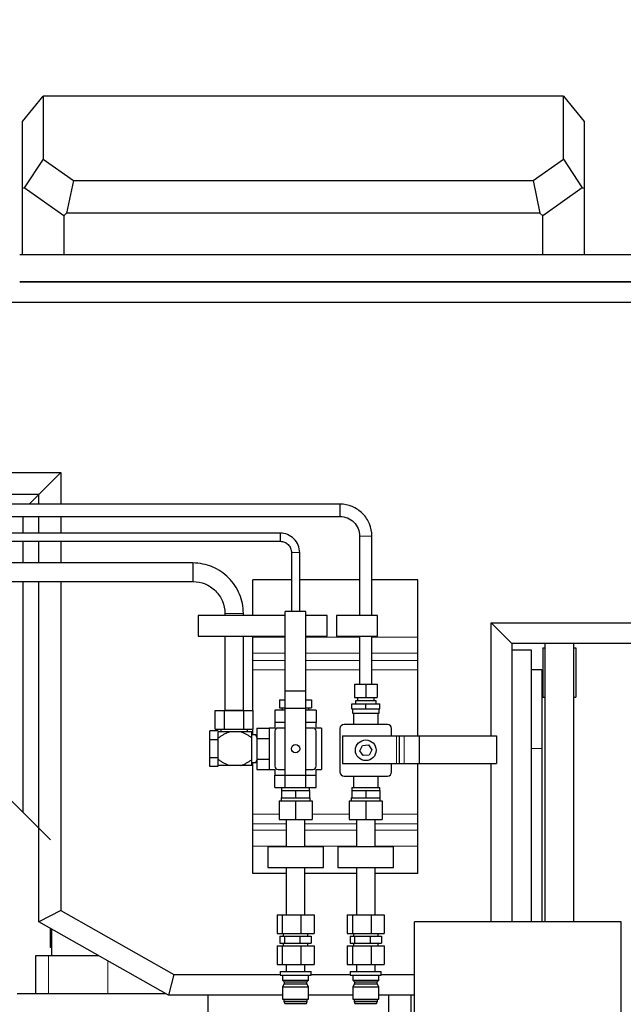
# Model space of a CAD drawing. Header units: inches. Extents: x 0 to 17820, y -10 to 12600.
# Tile 271 of 339: x 8917 to 9502, y 9316 to 10270. Entities that reach past the tile are written whole.
import ezdxf

# ---------------------------------------------------------------- set-up
doc = ezdxf.new("R2010")
doc.units = ezdxf.units.IN
doc.layers.add('1', color=7, linetype='Continuous', true_color=0xffffff)
doc.layers.add('254', color=7, linetype='Continuous', true_color=0xffffff)
doc.styles.add('latin_extended', font='simplex.shx')
doc.dimstyles.get("Standard").update_dxf_attribs({"dimtxt": 0.18, "dimasz": 0.18, "dimexe": 0.18, "dimexo": 0.0625, "dimgap": 0.09, "dimtad": 0, "dimtih": 1, "dimtoh": 1, "dimdec": 4, "dimzin": 0, "dimdsep": 46, "dimtxsty": 'Standard', "dimcen": 0.09, "dimadec": 0, "dimazin": 0, "dimtfac": 1, "dimtdec": 4, "dimtofl": 0, "dimtmove": 0, "dimatfit": 3, "dimfxl": 1, "dimtolj": 1, "dimtzin": 0, "dimarcsym": 0})

# ---------------------------------------------------------------- blocks, each defined once
blk = doc.blocks.new('_U3')
at = {"layer": '254', "color": 3, "linetype": 'Continuous', "lineweight": 13, "transparency": 16777216}
for p, q in [((7293.66, 10134.7), (7293.66, 11650.4)), ((9682.22, 8812.79), (9682.22, 11650.4)), ((7398.66, 11620.4), (9577.22, 11620.4))]:
    blk.add_line(p, q, dxfattribs=at)
at = {"layer": '254', "color": 3, "transparency": 16777216}
for points in [[(7398.66, 11637.9), (7398.66, 11602.9), (7293.66, 11620.4)], [(9577.22, 11602.9), (9577.22, 11637.9), (9682.22, 11620.4)]]:
    blk.add_solid(points, dxfattribs=at)
at = {"layer": 'Defpoints', "color": 0, "transparency": 16777216}
for p in [(9682.22, 11620.4), (7293.66, 10104.7), (9682.22, 8782.79)]:
    blk.add_point(p, dxfattribs=at)
at = {"layer": '254', "color": 2, "lineweight": 13, "transparency": 16777216, "insert": (8305.44, 11777.9), "char_height": 105, "attachment_point": 1, "style": 'latin_extended'}
blk.add_mtext('\\A1;2389', dxfattribs=at)
blk = doc.blocks.new('_U10')
at = {"layer": '254', "color": 3, "linetype": 'Continuous', "lineweight": 13, "transparency": 16777216}
for p, q in [((9387.37, 11148.4), (10092.85, 11148.4)), ((10062.85, 11043.4), (10062.85, 7677.9)), ((9033.32, 7572.9), (10092.85, 7572.9))]:
    blk.add_line(p, q, dxfattribs=at)
at = {"layer": '254', "color": 3, "transparency": 16777216}
for points in [[(10080.35, 11043.4), (10045.35, 11043.4), (10062.85, 11148.4)], [(10045.35, 7677.9), (10080.35, 7677.9), (10062.85, 7572.9)]]:
    blk.add_solid(points, dxfattribs=at)
at = {"layer": 'Defpoints', "color": 0, "transparency": 16777216}
for p in [(9357.37, 11148.4), (9003.32, 7572.9), (10062.85, 7572.9)]:
    blk.add_point(p, dxfattribs=at)
at = {"layer": '254', "color": 2, "lineweight": 13, "transparency": 16777216, "insert": (9905.35, 9175.65), "char_height": 105, "attachment_point": 1, "rotation": 90, "style": 'latin_extended'}
blk.add_mtext('\\A1;3575', dxfattribs=at)

msp = doc.modelspace()

# ---------------------------------------------------------------- linework, layer by layer
at = {"layer": '1', "color": 2, "linetype": 'Continuous', "lineweight": 25}
for p, q in [((8920.084, 10171.397), (8940.084, 10195.902)), ((9444.122, 10195.902), (8940.084, 10195.902)), ((8940.084, 10195.902), (8940.084, 10134.839)), ((9444.122, 10195.902), (9464.122, 10171.397)), ((9444.122, 10134.839), (9444.122, 10195.902)), ((8920.084, 10106.217), (8920.084, 10171.397)), ((9464.122, 10171.397), (9464.122, 10106.217)), ((8940.084, 10134.839), (8921.829, 10107.12)), ((8940.084, 10134.839), (8969.576, 10113.959)), ((9414.63, 10113.959), (9444.122, 10134.839)), ((9444.122, 10134.839), (9462.377, 10107.12)), ((8969.576, 10113.959), (8962.815, 10082.403)), ((8969.576, 10113.959), (9414.63, 10113.959)), ((9414.63, 10113.959), (9421.391, 10082.403)), ((8921.829, 10107.12), (8920.084, 10106.217)), ((8920.084, 10041.983), (8920.084, 10106.217)), ((8960.084, 10080.037), (8921.829, 10107.12)), ((9462.377, 10107.12), (9424.122, 10080.037)), ((9464.122, 10106.217), (9462.377, 10107.12)), ((9464.122, 10106.217), (9464.122, 10041.983)), ((8962.815, 10082.403), (8960.084, 10080.037)), ((8960.084, 10080.037), (8960.084, 10041.983)), ((9421.391, 10082.403), (8962.815, 10082.403)), ((9424.122, 10080.037), (9421.391, 10082.403)), ((9424.122, 10041.983), (9424.122, 10080.037)), ((9511.172, 10041.983), (8917.478, 10041.983)), ((8917.473, 10015.902), (9537.009, 10015.902)), ((9511.172, 10015.983), (8917.478, 10015.983)), ((8965.172, 10015.986), (8965.172, 10015.909)), ((9517.009, 9995.902), (8902.293, 9995.902)), ((8902.293, 9831.29), (8957.293, 9831.29)), ((8957.293, 9831.29), (8935.898, 9809.895)), ((8957.293, 9831.29), (8957.293, 9800.538)), ((8935.898, 9809.895), (8880.898, 9809.895)), ((8935.898, 9809.895), (8926.543, 9800.54)), ((8935.898, 9800.536), (8935.898, 9809.895)), ((9227.672, 9800.54), (8733.43, 9800.54)), ((9227.672, 9800.54), (9227.672, 9788.54)), ((8733.43, 9788.54), (9227.672, 9788.54)), ((8920.511, 9788.538), (8920.511, 9772.535)), ((8935.898, 9772.537), (8935.898, 9788.539)), ((8957.293, 9788.539), (8957.293, 9772.539)), ((9169.666, 9772.54), (8771.887, 9772.54)), ((9169.666, 9772.54), (9169.666, 9768.54)), ((8771.887, 9764.54), (9169.666, 9764.54)), ((8920.511, 9764.536), (8920.511, 9743.538)), ((8935.898, 9743.536), (8935.898, 9764.537)), ((8957.293, 9764.539), (8957.293, 9743.538)), ((9169.666, 9768.54), (9169.666, 9764.54)), ((9085.164, 9743.54), (8761.668, 9743.54)), ((9085.164, 9743.54), (9085.164, 9734.54)), ((9085.164, 9734.54), (9085.164, 9725.54)), ((8761.668, 9725.54), (9085.164, 9725.54)), ((8920.511, 9725.537), (8920.511, 9501.943)), ((8935.898, 9395.958), (8935.898, 9725.536)), ((8957.293, 9725.535), (8957.293, 9406.758)), ((9180.667, 9727.264), (9143.172, 9727.264)), ((9143.172, 9692.54), (9143.172, 9727.264)), ((9246.669, 9727.264), (9188.667, 9727.264)), ((9303.172, 9727.264), (9258.669, 9727.264)), ((9303.172, 9671.591), (9303.172, 9727.264)), ((9194.666, 9696.54), (9174.666, 9696.54)), ((9174.666, 9619.434), (9174.666, 9696.54)), ((9194.666, 9619.434), (9194.666, 9696.54)), ((9090.166, 9692.54), (9090.166, 9672.54)), ((9174.666, 9692.54), (9090.166, 9692.54)), ((9215.166, 9692.54), (9194.666, 9692.54)), ((9215.166, 9672.54), (9215.166, 9692.54)), ((9224.172, 9692.54), (9224.172, 9672.54)), ((9264.172, 9692.54), (9224.172, 9692.54)), ((9264.172, 9672.54), (9264.172, 9692.54)), ((9374.02, 9576.038), (9374.02, 9685.633)), ((9374.02, 9685.633), (9394.02, 9665.633)), ((9374.02, 9685.633), (9541.009, 9685.633)), ((9090.166, 9672.54), (9174.666, 9672.54)), ((9143.172, 9671.591), (9143.172, 9672.54)), ((9143.172, 9656.27), (9143.172, 9671.591)), ((9194.666, 9672.54), (9215.166, 9672.54)), ((9224.172, 9672.54), (9264.172, 9672.54)), ((9303.172, 9656.27), (9303.172, 9671.591)), ((9394.02, 9665.633), (9394.02, 9395.934)), ((9541.009, 9665.633), (9394.02, 9665.633)), ((9143.172, 9649.079), (9143.172, 9656.27)), ((9303.172, 9649.079), (9303.172, 9656.27)), ((9413.172, 9658.901), (9394.02, 9658.901)), ((9413.172, 9395.932), (9413.172, 9658.901)), ((9424.042, 9661.401), (9426.042, 9661.401)), ((9424.042, 9661.401), (9424.042, 9613.401)), ((9454.042, 9661.401), (9456.042, 9661.401)), ((9456.042, 9661.401), (9456.042, 9613.401)), ((9143.172, 9639.887), (9143.172, 9649.079)), ((9303.172, 9639.887), (9303.172, 9649.079)), ((9143.172, 9600.539), (9143.172, 9639.887)), ((9303.172, 9576.038), (9303.172, 9639.887)), ((9423.172, 9640.001), (9413.172, 9640.001)), ((9423.172, 9640.001), (9423.172, 9563.901)), ((9174.666, 9602.54), (9174.666, 9619.434)), ((9194.666, 9619.434), (9174.666, 9619.434)), ((9194.666, 9602.54), (9194.666, 9619.434)), ((9241.666, 9626.04), (9252.666, 9626.04)), ((9241.666, 9626.04), (9241.666, 9613.04)), ((9252.666, 9626.04), (9263.666, 9626.04)), ((9252.666, 9626.04), (9252.666, 9613.04)), ((9263.666, 9626.04), (9263.666, 9613.04)), ((9169.078, 9611.04), (9174.666, 9611.04)), ((9169.078, 9611.04), (9169.078, 9603.04)), ((9194.666, 9611.04), (9200.254, 9611.04)), ((9200.254, 9611.04), (9200.254, 9603.04)), ((9241.666, 9613.04), (9252.666, 9613.04)), ((9242.731, 9610.04), (9242.731, 9607.04)), ((9262.601, 9610.04), (9242.731, 9610.04)), ((9244.666, 9613.04), (9244.666, 9610.04)), ((9252.666, 9613.04), (9263.666, 9613.04)), ((9260.666, 9610.04), (9260.666, 9613.04)), ((9262.601, 9607.04), (9262.601, 9610.04)), ((9424.042, 9613.401), (9426.042, 9613.401)), ((9454.041, 9613.401), (9456.042, 9613.401)), ((9106.691, 9600.54), (9115.928, 9600.54)), ((9106.691, 9582.54), (9106.691, 9600.54)), ((9115.928, 9600.54), (9134.404, 9600.54)), ((9115.928, 9582.54), (9115.928, 9600.54)), ((9134.404, 9600.54), (9143.641, 9600.54)), ((9134.404, 9582.54), (9134.404, 9600.54)), ((9143.641, 9582.54), (9143.641, 9600.54)), ((9174.666, 9601.04), (9164.666, 9601.04)), ((9164.666, 9601.04), (9164.666, 9589.04)), ((9169.078, 9603.04), (9174.666, 9603.04)), ((9171.666, 9603.04), (9171.666, 9601.04)), ((9174.666, 9537.54), (9174.666, 9602.54)), ((9194.666, 9602.54), (9174.666, 9602.54)), ((9194.666, 9603.04), (9200.254, 9603.04)), ((9194.666, 9537.54), (9194.666, 9602.54)), ((9204.666, 9601.04), (9194.666, 9601.04)), ((9197.666, 9601.04), (9197.666, 9603.04)), ((9204.666, 9601.04), (9204.666, 9589.04)), ((9239.166, 9607.04), (9252.666, 9607.04)), ((9239.166, 9602.04), (9239.166, 9607.04)), ((9239.166, 9602.04), (9252.666, 9602.04)), ((9239.666, 9602.04), (9239.666, 9598.04)), ((9239.666, 9598.04), (9265.666, 9598.04)), ((9240.666, 9598.04), (9240.666, 9587.04)), ((9252.666, 9607.04), (9266.166, 9607.04)), ((9252.666, 9602.04), (9252.666, 9607.04)), ((9252.666, 9602.04), (9266.166, 9602.04)), ((9264.666, 9587.04), (9264.666, 9598.04)), ((9265.666, 9598.04), (9265.666, 9602.04)), ((9266.166, 9602.04), (9266.166, 9607.04)), ((9164.666, 9589.04), (9164.666, 9583.54)), ((9174.665, 9589.04), (9164.666, 9589.04)), ((9204.666, 9589.04), (9194.665, 9589.04)), ((9204.666, 9583.54), (9204.666, 9589.04)), ((8947.172, 9475.401), (8838.172, 9583.901)), ((9101.666, 9572.2), (9101.666, 9580.86)), ((9109.666, 9580.86), (9101.666, 9580.86)), ((9106.691, 9582.54), (9115.928, 9582.54)), ((9120.653, 9579.79), (9109.666, 9579.79)), ((9112.166, 9582.54), (9112.166, 9579.79)), ((9115.928, 9582.54), (9134.404, 9582.54)), ((9131.683, 9579.79), (9120.653, 9579.79)), ((9142.166, 9579.79), (9131.683, 9579.79)), ((9134.404, 9582.54), (9143.641, 9582.54)), ((9138.166, 9579.79), (9138.166, 9582.54)), ((9143.172, 9577.038), (9143.172, 9582.539)), ((9147.166, 9583.54), (9159.166, 9583.54)), ((9147.166, 9583.54), (9147.166, 9573.54)), ((9164.666, 9583.54), (9159.166, 9583.54)), ((9159.166, 9583.54), (9159.166, 9543.54)), ((9164.666, 9580.54), (9164.666, 9546.54)), ((9174.666, 9583.54), (9167.666, 9583.54)), ((9201.666, 9583.54), (9194.666, 9583.54)), ((9209.666, 9583.54), (9204.666, 9583.54)), ((9204.666, 9546.54), (9204.666, 9580.54)), ((9209.666, 9583.54), (9209.666, 9543.54)), ((9227.666, 9583.04), (9227.666, 9541.04)), ((9273.666, 9587.04), (9231.666, 9587.04)), ((9277.666, 9576.039), (9277.666, 9583.04)), ((9101.666, 9554.879), (9101.666, 9572.2)), ((9109.666, 9572.2), (9101.666, 9572.2)), ((9109.666, 9553.29), (9109.666, 9573.79)), ((9146.128, 9577.04), (9142.166, 9577.04)), ((9142.166, 9552.933), (9142.166, 9574.146)), ((9147.166, 9575.95), (9146.076, 9577.04)), ((9147.166, 9573.54), (9147.166, 9553.54)), ((9147.166, 9573.54), (9159.166, 9573.54)), ((9229.963, 9576.04), (9282.463, 9576.04)), ((9229.963, 9576.04), (9229.963, 9549.287)), ((9282.463, 9576.04), (9284.963, 9576.04)), ((9284.963, 9576.04), (9289.963, 9576.04)), ((9284.963, 9576.04), (9284.963, 9549.287)), ((9289.963, 9576.04), (9304.431, 9576.04)), ((9304.431, 9576.04), (9379.433, 9576.04)), ((9304.431, 9576.04), (9304.431, 9549.287)), ((9379.433, 9576.04), (9379.433, 9549.287)), ((9246.903, 9561.632), (9249.43, 9566.824)), ((9250.136, 9556.848), (9246.903, 9561.632)), ((9249.43, 9566.824), (9255.189, 9567.231)), ((9255.189, 9567.231), (9258.422, 9562.447)), ((9258.422, 9562.447), (9255.895, 9557.256)), ((9423.172, 9563.901), (9423.172, 9395.93)), ((9101.666, 9546.219), (9101.666, 9554.879)), ((9109.666, 9554.879), (9101.666, 9554.879)), ((9142.166, 9550.04), (9146.127, 9550.04)), ((9143.172, 9500.078), (9143.172, 9550.04)), ((9146.076, 9550.04), (9147.166, 9551.129)), ((9147.166, 9553.54), (9147.166, 9543.54)), ((9147.166, 9553.54), (9159.166, 9553.54)), ((9255.895, 9557.256), (9250.136, 9556.848)), ((9109.666, 9546.219), (9101.666, 9546.219)), ((9120.653, 9547.29), (9109.666, 9547.29)), ((9131.683, 9547.29), (9120.653, 9547.29)), ((9142.166, 9547.29), (9131.683, 9547.29)), ((9147.166, 9543.54), (9159.166, 9543.54)), ((9159.166, 9543.54), (9164.666, 9543.54)), ((9164.666, 9543.54), (9164.666, 9538.04)), ((9167.666, 9543.54), (9174.666, 9543.54)), ((9194.666, 9543.54), (9201.666, 9543.54)), ((9204.666, 9543.54), (9209.666, 9543.54)), ((9204.666, 9538.04), (9204.666, 9543.54)), ((9229.963, 9549.287), (9282.463, 9549.287)), ((9277.666, 9541.04), (9277.666, 9549.287)), ((9282.463, 9549.287), (9284.963, 9549.287)), ((9284.963, 9549.287), (9289.963, 9549.287)), ((9289.963, 9549.287), (9304.431, 9549.287)), ((9303.172, 9500.078), (9303.172, 9549.289)), ((9304.431, 9549.287), (9379.433, 9549.287)), ((9374.02, 9395.932), (9374.02, 9549.286)), ((9164.666, 9538.04), (9174.667, 9538.04)), ((9164.666, 9526.04), (9164.666, 9538.04)), ((9194.666, 9537.54), (9174.666, 9537.54)), ((9174.666, 9526.04), (9174.666, 9537.54)), ((9194.666, 9526.04), (9194.666, 9537.54)), ((9194.667, 9538.04), (9204.666, 9538.04)), ((9204.666, 9526.04), (9204.666, 9538.04)), ((9231.666, 9537.04), (9273.666, 9537.04)), ((9240.666, 9537.04), (9240.666, 9526.04)), ((9264.666, 9526.04), (9264.666, 9537.04)), ((9164.666, 9526.04), (9174.666, 9526.04)), ((9171.166, 9526.04), (9171.166, 9523.04)), ((9171.166, 9523.04), (9177.916, 9523.04)), ((9171.166, 9523.04), (9171.166, 9516.04)), ((9174.666, 9526.04), (9194.666, 9526.04)), ((9177.916, 9523.04), (9184.666, 9523.04)), ((9184.666, 9523.04), (9191.416, 9523.04)), ((9184.666, 9523.04), (9184.666, 9516.04)), ((9191.416, 9523.04), (9198.166, 9523.04)), ((9194.666, 9526.04), (9204.666, 9526.04)), ((9198.166, 9523.04), (9198.166, 9526.04)), ((9198.166, 9523.04), (9198.166, 9516.04)), ((9239.166, 9526.04), (9239.166, 9523.04)), ((9239.166, 9526.04), (9266.166, 9526.04)), ((9239.166, 9523.04), (9245.916, 9523.04)), ((9239.166, 9523.04), (9239.166, 9516.04)), ((9245.916, 9523.04), (9252.666, 9523.04)), ((9252.666, 9523.04), (9259.416, 9523.04)), ((9252.666, 9523.04), (9252.666, 9516.04)), ((9259.416, 9523.04), (9266.166, 9523.04)), ((9266.166, 9523.04), (9266.166, 9526.04)), ((9266.166, 9523.04), (9266.166, 9516.04)), ((9168.666, 9513.04), (9184.666, 9513.04)), ((9168.666, 9513.04), (9168.666, 9495.04)), ((9170.666, 9516.04), (9170.666, 9513.04)), ((9170.666, 9516.04), (9171.166, 9516.04)), ((9171.166, 9516.04), (9174.705, 9516.04)), ((9174.705, 9516.04), (9181.127, 9516.04)), ((9181.127, 9516.04), (9184.666, 9516.04)), ((9184.666, 9516.04), (9188.205, 9516.04)), ((9184.666, 9513.04), (9200.666, 9513.04)), ((9184.666, 9513.04), (9184.666, 9495.04)), ((9188.205, 9516.04), (9194.627, 9516.04)), ((9194.627, 9516.04), (9198.166, 9516.04)), ((9198.166, 9516.04), (9198.666, 9516.04)), ((9198.666, 9513.04), (9198.666, 9516.04)), ((9200.666, 9513.04), (9200.666, 9495.04)), ((9236.666, 9513.04), (9252.666, 9513.04)), ((9236.666, 9513.04), (9236.666, 9495.04)), ((9238.666, 9516.04), (9238.666, 9513.04)), ((9238.666, 9516.04), (9239.166, 9516.04)), ((9239.166, 9516.04), (9242.705, 9516.04)), ((9242.705, 9516.04), (9249.127, 9516.04)), ((9249.127, 9516.04), (9252.666, 9516.04)), ((9252.666, 9516.04), (9256.205, 9516.04)), ((9252.666, 9513.04), (9268.666, 9513.04)), ((9252.666, 9513.04), (9252.666, 9495.04)), ((9256.205, 9516.04), (9262.627, 9516.04)), ((9262.627, 9516.04), (9266.166, 9516.04)), ((9266.166, 9516.04), (9266.666, 9516.04)), ((9266.666, 9513.04), (9266.666, 9516.04)), ((9268.666, 9513.04), (9268.666, 9495.04)), ((9143.172, 9490.886), (9143.172, 9500.078)), ((9168.666, 9495.04), (9184.666, 9495.04)), ((9175.666, 9495.04), (9175.666, 9468.54)), ((9184.666, 9495.04), (9200.666, 9495.04)), ((9193.666, 9468.54), (9193.666, 9495.04)), ((9236.666, 9495.04), (9252.666, 9495.04)), ((9243.666, 9495.04), (9243.666, 9468.54)), ((9252.666, 9495.04), (9268.666, 9495.04)), ((9261.666, 9468.54), (9261.666, 9495.04)), ((9303.172, 9490.886), (9303.172, 9500.078)), ((9143.172, 9484.534), (9143.172, 9490.886)), ((9143.172, 9469.213), (9143.172, 9484.534)), ((9303.172, 9484.534), (9303.172, 9490.886)), ((9303.172, 9469.213), (9303.172, 9484.534)), ((9143.172, 9442.54), (9143.172, 9469.213)), ((9157.666, 9468.54), (9157.666, 9448.54)), ((9211.666, 9468.54), (9157.666, 9468.54)), ((9211.666, 9448.54), (9211.666, 9468.54)), ((9225.666, 9468.54), (9225.666, 9448.54)), ((9279.666, 9468.54), (9225.666, 9468.54)), ((9279.666, 9448.54), (9279.666, 9468.54)), ((9303.172, 9442.54), (9303.172, 9469.213)), ((9157.666, 9448.54), (9211.666, 9448.54)), ((9175.666, 9448.54), (9175.666, 9402.54)), ((9193.666, 9402.54), (9193.666, 9448.54)), ((9225.666, 9448.54), (9279.666, 9448.54)), ((9243.666, 9448.54), (9243.666, 9402.54)), ((9261.666, 9402.54), (9261.666, 9448.54)), ((9175.667, 9442.54), (9143.172, 9442.54)), ((9243.664, 9442.54), (9193.667, 9442.54)), ((9303.172, 9442.54), (9261.664, 9442.54)), ((8957.293, 9406.758), (8935.898, 9395.958)), ((8957.293, 9406.758), (9066.79, 9344.633)), ((9166.747, 9402.54), (9171.811, 9402.54)), ((9166.747, 9402.54), (9166.747, 9384.54)), ((9171.811, 9402.54), (9189.731, 9402.54)), ((9171.811, 9402.54), (9171.811, 9384.54)), ((9189.731, 9402.54), (9202.585, 9402.54)), ((9189.731, 9402.54), (9189.731, 9384.54)), ((9202.585, 9402.54), (9202.585, 9384.54)), ((9234.747, 9402.54), (9239.811, 9402.54)), ((9234.747, 9402.54), (9234.747, 9384.54)), ((9239.811, 9402.54), (9257.731, 9402.54)), ((9239.811, 9402.54), (9239.811, 9384.54)), ((9257.731, 9402.54), (9270.585, 9402.54)), ((9257.731, 9402.54), (9257.731, 9384.54)), ((9270.585, 9402.54), (9270.585, 9384.54)), ((8935.895, 9395.904), (8935.898, 9395.958)), ((9061.511, 9324.633), (8935.895, 9395.904)), ((8947.172, 9370.901), (8947.172, 9389.507)), ((8948.172, 9388.94), (8948.172, 9362.901)), ((9300, 9245.93), (9300, 9395.93)), ((9500, 9395.93), (9300, 9395.93)), ((9500, 9245.93), (9500, 9395.93)), ((9166.747, 9384.54), (9171.811, 9384.54)), ((9169.547, 9382.04), (9173.82, 9382.04)), ((9169.547, 9382.04), (9169.547, 9375.04)), ((9171.811, 9384.54), (9189.731, 9384.54)), ((9172.666, 9384.54), (9172.666, 9382.04)), ((9173.82, 9382.04), (9188.939, 9382.04)), ((9173.82, 9382.04), (9173.82, 9375.04)), ((9188.939, 9382.04), (9199.786, 9382.04)), ((9188.939, 9382.04), (9188.939, 9375.04)), ((9189.731, 9384.54), (9202.585, 9384.54)), ((9196.666, 9382.04), (9196.666, 9384.54)), ((9199.786, 9382.04), (9199.786, 9375.04)), ((9234.747, 9384.54), (9239.811, 9384.54)), ((9237.547, 9382.04), (9241.82, 9382.04)), ((9237.547, 9382.04), (9237.547, 9375.04)), ((9239.811, 9384.54), (9257.731, 9384.54)), ((9240.666, 9384.54), (9240.666, 9382.04)), ((9241.82, 9382.04), (9256.939, 9382.04)), ((9241.82, 9382.04), (9241.82, 9375.04)), ((9256.939, 9382.04), (9267.786, 9382.04)), ((9256.939, 9382.04), (9256.939, 9375.04)), ((9257.731, 9384.54), (9270.585, 9384.54)), ((9264.666, 9382.04), (9264.666, 9384.54)), ((9267.786, 9382.04), (9267.786, 9375.04)), ((8948.173, 9370.901), (8947.172, 9370.901)), ((9166.747, 9372.54), (9171.811, 9372.54)), ((9166.747, 9372.54), (9166.747, 9354.54)), ((9169.547, 9375.04), (9173.82, 9375.04)), ((9171.811, 9372.54), (9189.731, 9372.54)), ((9171.811, 9372.54), (9171.811, 9354.54)), ((9172.666, 9375.04), (9172.666, 9372.54)), ((9173.82, 9375.04), (9188.939, 9375.04)), ((9188.939, 9375.04), (9199.786, 9375.04)), ((9189.731, 9372.54), (9202.585, 9372.54)), ((9189.731, 9372.54), (9189.731, 9354.54)), ((9196.666, 9372.54), (9196.666, 9375.04)), ((9202.585, 9372.54), (9202.585, 9354.54)), ((9234.747, 9372.54), (9239.811, 9372.54)), ((9234.747, 9372.54), (9234.747, 9354.54)), ((9237.547, 9375.04), (9241.82, 9375.04)), ((9239.811, 9372.54), (9257.731, 9372.54)), ((9239.811, 9372.54), (9239.811, 9354.54)), ((9240.666, 9375.04), (9240.666, 9372.54)), ((9241.82, 9375.04), (9256.939, 9375.04)), ((9256.939, 9375.04), (9267.786, 9375.04)), ((9257.731, 9372.54), (9270.585, 9372.54)), ((9257.731, 9372.54), (9257.731, 9354.54)), ((9264.666, 9372.54), (9264.666, 9375.04)), ((9270.585, 9372.54), (9270.585, 9354.54)), ((8932.803, 9362.901), (8932.803, 9325.901)), ((8945.317, 9362.901), (8932.803, 9362.901)), ((8994.062, 9362.901), (8945.317, 9362.901)), ((9166.747, 9354.54), (9171.811, 9354.54)), ((9171.811, 9354.54), (9189.731, 9354.54)), ((9175.666, 9354.54), (9175.666, 9347.74)), ((9189.731, 9354.54), (9202.585, 9354.54)), ((9193.666, 9347.74), (9193.666, 9354.54)), ((9234.747, 9354.54), (9239.811, 9354.54)), ((9239.811, 9354.54), (9257.731, 9354.54)), ((9243.666, 9354.54), (9243.666, 9347.74)), ((9257.731, 9354.54), (9270.585, 9354.54)), ((9261.666, 9347.74), (9261.666, 9354.54)), ((9066.79, 9344.633), (9061.511, 9324.633)), ((9066.79, 9344.633), (9169.669, 9344.633)), ((9169.666, 9347.74), (9169.666, 9344.24)), ((9169.666, 9347.74), (9199.666, 9347.74)), ((9169.666, 9344.24), (9199.666, 9344.24)), ((9172.166, 9344.24), (9172.166, 9339.24)), ((9197.166, 9339.24), (9197.166, 9344.24)), ((9199.666, 9344.24), (9199.666, 9347.74)), ((9199.667, 9344.633), (9237.663, 9344.633)), ((9237.666, 9347.74), (9237.666, 9344.24)), ((9237.666, 9347.74), (9267.666, 9347.74)), ((9237.666, 9344.24), (9267.666, 9344.24)), ((9240.166, 9344.24), (9240.166, 9339.24)), ((9265.166, 9339.24), (9265.166, 9344.24)), ((9267.666, 9344.24), (9267.666, 9347.74)), ((9267.666, 9344.633), (9299.997, 9344.633)), ((9172.166, 9339.24), (9173.666, 9337.74)), ((9172.166, 9339.24), (9197.166, 9339.24)), ((9173.666, 9335.74), (9172.166, 9332.94)), ((9172.166, 9332.94), (9172.166, 9321.04)), ((9172.166, 9332.94), (9197.166, 9332.94)), ((9173.666, 9337.74), (9173.666, 9335.74)), ((9173.666, 9337.74), (9195.666, 9337.74)), ((9173.666, 9335.74), (9195.666, 9335.74)), ((9195.666, 9337.74), (9197.166, 9339.24)), ((9195.666, 9335.74), (9195.666, 9337.74)), ((9197.166, 9332.94), (9195.666, 9335.74)), ((9197.166, 9321.04), (9197.166, 9332.94)), ((9240.166, 9339.24), (9241.666, 9337.74)), ((9240.166, 9339.24), (9265.166, 9339.24)), ((9241.666, 9335.74), (9240.166, 9332.94)), ((9240.166, 9332.94), (9240.166, 9321.04)), ((9240.166, 9332.94), (9265.166, 9332.94)), ((9241.666, 9337.74), (9241.666, 9335.74)), ((9241.666, 9337.74), (9263.666, 9337.74)), ((9241.666, 9335.74), (9263.666, 9335.74)), ((9263.666, 9337.74), (9265.166, 9339.24)), ((9263.666, 9335.74), (9263.666, 9337.74)), ((9265.166, 9332.94), (9263.666, 9335.74)), ((9265.166, 9321.04), (9265.166, 9332.94)), ((9059.275, 9325.901), (8915.172, 9325.901)), ((9172.169, 9324.633), (9061.511, 9324.633)), ((9100.172, 9269.401), (9100.172, 9324.632)), ((9172.166, 9321.04), (9173.366, 9320.54)), ((9172.166, 9321.04), (9197.166, 9321.04)), ((9195.966, 9320.54), (9197.166, 9321.04)), ((9240.162, 9324.633), (9197.17, 9324.633)), ((9240.166, 9321.04), (9241.366, 9320.54)), ((9240.166, 9321.04), (9265.166, 9321.04)), ((9263.966, 9320.54), (9265.166, 9321.04)), ((9299.998, 9324.633), (9265.162, 9324.633)), ((9173.366, 9320.54), (9173.366, 9318.54)), ((9173.366, 9320.54), (9195.966, 9320.54)), ((9173.366, 9318.54), (9174.166, 9316.54)), ((9173.366, 9318.54), (9195.966, 9318.54)), ((9174.166, 9316.54), (9195.166, 9316.54)), ((9195.166, 9316.54), (9195.966, 9318.54)), ((9195.966, 9318.54), (9195.966, 9320.54)), ((9241.366, 9320.54), (9241.366, 9318.54)), ((9241.366, 9320.54), (9263.966, 9320.54)), ((9241.366, 9318.54), (9242.166, 9316.54)), ((9241.366, 9318.54), (9263.966, 9318.54)), ((9242.166, 9316.54), (9263.166, 9316.54)), ((9263.166, 9316.54), (9263.966, 9318.54)), ((9263.966, 9318.54), (9263.966, 9320.54))]:
    msp.add_line(p, q, dxfattribs=at)
at = {"layer": '1', "color": 110, "linetype": 'Continuous', "lineweight": 13}
for p, q in [((8928.172, 10015.986), (8928.172, 10015.909)), ((9174.667, 9671.591), (9143.172, 9671.591)), ((9246.667, 9671.591), (9194.667, 9671.591)), ((9303.172, 9671.591), (9258.667, 9671.591)), ((9174.667, 9656.27), (9143.172, 9656.27)), ((9246.667, 9656.27), (9194.667, 9656.27)), ((9303.172, 9656.27), (9258.667, 9656.27)), ((9174.667, 9649.079), (9143.172, 9649.079)), ((9246.667, 9649.079), (9194.667, 9649.079)), ((9303.172, 9649.079), (9258.667, 9649.079)), ((9174.667, 9639.887), (9143.172, 9639.887)), ((9246.667, 9639.887), (9194.667, 9639.887)), ((9303.172, 9639.887), (9258.667, 9639.887)), ((9282.463, 9576.04), (9282.463, 9549.287)), ((9289.963, 9576.04), (9289.963, 9549.287)), ((9423.172, 9563.901), (9413.172, 9563.901)), ((9168.667, 9500.078), (9143.172, 9500.078)), ((9236.664, 9500.078), (9200.667, 9500.078)), ((9303.172, 9500.078), (9268.664, 9500.078)), ((9175.667, 9490.886), (9143.172, 9490.886)), ((9175.667, 9484.534), (9143.172, 9484.534)), ((9243.664, 9490.886), (9193.667, 9490.886)), ((9243.664, 9484.534), (9193.667, 9484.534)), ((9303.172, 9490.886), (9261.664, 9490.886)), ((9303.172, 9484.534), (9261.664, 9484.534)), ((9175.667, 9469.213), (9143.172, 9469.213)), ((9243.664, 9469.213), (9193.667, 9469.213)), ((9303.172, 9469.213), (9261.664, 9469.213)), ((8945.317, 9362.901), (8945.317, 9325.901)), ((9002.742, 9357.977), (9002.742, 9325.901))]:
    msp.add_line(p, q, dxfattribs=at)
at = {"layer": '1', "color": 2, "linetype": 'Continuous', "lineweight": 25}
for centre, radius in [((9252.663, 9562.04), 10), ((9184.666, 9563.54), 4)]:
    msp.add_circle(centre, radius, dxfattribs=at)
for centre, radius, start, end in [((9167.666, 9580.54), 3, 90, 180), ((9201.666, 9580.54), 3, 0, 90), ((9231.666, 9583.04), 4, 90, 180), ((9273.666, 9583.04), 4, 0, 90), ((9167.666, 9546.54), 3, 180, 270), ((9201.666, 9546.54), 3, 270, 0), ((9231.666, 9541.04), 4, 180, 270), ((9273.666, 9541.04), 4, 270, 0)]:
    msp.add_arc(centre, radius, start, end, dxfattribs=at)
at = {"layer": '1', "color": 110, "linetype": 'Continuous', "lineweight": 13}
for centre, major_axis, ratio, start_param, end_param in [((9252.672, 9769.54), (6, 0), 0.0000019, 0, 3.1415927), ((9184.666, 9753.54), (-4, 0), 0.0000025, 4.712389, 6.2831853), ((9184.666, 9753.54), (-4, 0), 0.0000025, 3.1415927, 4.712389), ((9125.164, 9694.54), (-9, 0), 0.000011, 0, 3.1415925)]:
    msp.add_ellipse(centre, major_axis=major_axis, ratio=ratio, start_param=start_param, end_param=end_param, dxfattribs=at)
at = {"layer": '1', "color": 2, "linetype": 'Continuous', "lineweight": 25}
msp.add_ellipse((9125.166, 9600.54), major_axis=(9, 0), ratio=0.0000033, start_param=0.0300234, end_param=3.1432796, dxfattribs=at)
for points, knots in [([(9258.672, 9769.539), (9258.593, 9773.77), (9257.039, 9781.584), (9250.161, 9792.029), (9239.716, 9798.907), (9231.902, 9800.461), (9227.672, 9800.54)], [0, 0, 0, 0, 0.2490787, 0.500003, 0.7509254, 1, 1, 1, 1]), ([(9227.672, 9788.54), (9230.308, 9788.53), (9235.124, 9787.622), (9241.479, 9783.347), (9245.754, 9776.992), (9246.662, 9772.176), (9246.672, 9769.54)], [0, 0, 0, 0, 0.2514779, 0.5000055, 0.7485296, 1, 1, 1, 1]), ([(9188.666, 9753.54), (9188.617, 9756.131), (9187.662, 9760.919), (9183.449, 9767.322), (9177.046, 9771.536), (9172.258, 9772.49), (9169.666, 9772.54)], [0, 0, 0, 0, 0.2489966, 0.5, 0.7510034, 1, 1, 1, 1]), ([(9169.666, 9764.54), (9171.194, 9764.536), (9173.984, 9764.013), (9177.661, 9761.535), (9180.139, 9757.858), (9180.662, 9755.068), (9180.666, 9753.54)], [0, 0, 0, 0, 0.2516989, 0.5, 0.7483011, 1, 1, 1, 1]), ([(9134.164, 9694.54), (9134.042, 9701.229), (9131.587, 9713.581), (9120.712, 9730.088), (9104.206, 9740.963), (9091.854, 9743.418), (9085.164, 9743.54)], [0, 0, 0, 0, 0.2491223, 0.4999987, 0.7508759, 1, 1, 1, 1]), ([(9085.164, 9725.54), (9089.462, 9725.52), (9097.317, 9724.036), (9107.69, 9717.066), (9114.66, 9706.692), (9116.145, 9698.837), (9116.164, 9694.539)], [0, 0, 0, 0, 0.2513528, 0.4999976, 0.7486439, 1, 1, 1, 1]), ([(9426.042, 9665.627), (9426.042, 9654.262), (9426.042, 9627.972), (9426.042, 9589.456), (9426.042, 9552.776), (9426.042, 9523.516), (9426.042, 9494.134), (9426.042, 9457.7), (9426.042, 9423.351), (9426.042, 9401.351), (9426.042, 9395.931)], [0, 0, 0, 0, 0.1264213, 0.2924392, 0.4284416, 0.5344284, 0.6179211, 0.7552715, 0.9397113, 1, 1, 1, 1]), ([(9454.042, 9395.934), (9454.042, 9403.74), (9454.042, 9418.925), (9454.042, 9440.289), (9454.042, 9466.195), (9454.042, 9501.303), (9454.042, 9551.046), (9454.042, 9607.232), (9454.042, 9646.836), (9454.042, 9665.627)], [0, 0, 0, 0, 0.0868344, 0.1689077, 0.237654, 0.375002, 0.5594446, 0.7909819, 1, 1, 1, 1]), ([(9109.666, 9573.79), (9109.666, 9574.102), (9109.666, 9574.41), (9109.666, 9575.015), (9109.666, 9575.313), (9109.666, 9575.896), (9109.666, 9576.182), (9109.666, 9576.599), (9109.666, 9576.736), (9109.666, 9577.006), (9109.666, 9577.139), (9109.666, 9577.532), (9109.666, 9577.784), (9109.666, 9578.263), (9109.666, 9578.49), (9109.666, 9578.917), (9109.666, 9579.315), (9109.666, 9579.645), (9109.666, 9579.79)], [0, 0, 0, 0, 0.125, 0.125, 0.25, 0.25, 0.375, 0.375, 0.4375, 0.4375, 0.5, 0.5, 0.625, 0.625, 0.75, 0.75, 0.875, 1, 1, 1, 1]), ([(9120.653, 9579.79), (9120.402, 9579.709), (9120.028, 9579.581), (9119.593, 9579.421), (9119.408, 9579.35), (9119.284, 9579.302), (9119.223, 9579.278), (9118.668, 9579.058), (9118.184, 9578.849), (9117.23, 9578.409), (9116.76, 9578.177), (9115.832, 9577.695), (9115.374, 9577.445), (9114.467, 9576.929), (9114.018, 9576.663), (9113.129, 9576.118), (9112.689, 9575.839), (9111.814, 9575.271), (9111.381, 9574.981), (9110.519, 9574.392), (9110.091, 9574.093), (9109.666, 9573.79)], [0, 0, 0, 0, 0.0625, 0.09375, 0.109375, 0.109375, 0.125, 0.125, 0.25, 0.25, 0.375, 0.375, 0.5, 0.5, 0.625, 0.625, 0.75, 0.75, 0.875, 0.875, 1, 1, 1, 1]), ([(9142.166, 9574.146), (9141.759, 9574.431), (9141.35, 9574.713), (9140.524, 9575.268), (9140.109, 9575.541), (9139.27, 9576.078), (9138.848, 9576.341), (9137.993, 9576.855), (9137.562, 9577.106), (9136.689, 9577.594), (9136.25, 9577.83), (9135.362, 9578.283), (9134.914, 9578.5), (9134.009, 9578.911), (9133.552, 9579.106), (9132.626, 9579.469), (9132.158, 9579.637), (9131.683, 9579.79)], [0, 0, 0, 0, 0.125, 0.125, 0.25, 0.25, 0.375, 0.375, 0.5, 0.5, 0.625, 0.625, 0.75, 0.75, 0.875, 0.875, 1, 1, 1, 1]), ([(9142.166, 9574.146), (9142.166, 9574.425), (9142.166, 9574.701), (9142.166, 9575.245), (9142.166, 9575.513), (9142.166, 9576.04), (9142.166, 9576.299), (9142.166, 9576.807), (9142.166, 9577.056), (9142.166, 9577.42), (9142.166, 9577.54), (9142.166, 9577.775), (9142.166, 9577.891), (9142.166, 9578.233), (9142.166, 9578.452), (9142.166, 9578.872), (9142.166, 9579.072), (9142.166, 9579.449), (9142.166, 9579.626), (9142.166, 9579.79)], [0, 0, 0, 0, 0.125, 0.125, 0.25, 0.25, 0.375, 0.375, 0.5, 0.5, 0.5625, 0.5625, 0.625, 0.625, 0.75, 0.75, 0.875, 0.875, 1, 1, 1, 1]), ([(9146.075, 9577.04), (9146.07, 9577.04), (9146.07, 9577.022), (9146.081, 9576.968), (9146.086, 9576.946), (9146.095, 9576.905), (9146.099, 9576.89), (9146.107, 9576.858), (9146.112, 9576.841), (9146.137, 9576.75), (9146.164, 9576.659), (9146.233, 9576.445), (9146.276, 9576.321), (9146.38, 9576.039), (9146.442, 9575.882), (9146.533, 9575.665), (9146.552, 9575.62), (9146.582, 9575.552), (9146.592, 9575.529), (9146.612, 9575.482), (9146.664, 9575.365), (9146.721, 9575.243), (9146.865, 9574.94), (9146.972, 9574.725), (9147.212, 9574.274), (9147.345, 9574.037), (9147.492, 9573.79)], [0, 0, 0, 0, 0.1238501, 0.1238501, 0.1864323, 0.1864323, 0.2177233, 0.2177233, 0.2490144, 0.2490144, 0.3741787, 0.3741787, 0.4993429, 0.4993429, 0.6245072, 0.6245072, 0.6557983, 0.6557983, 0.6714438, 0.6714438, 0.6870893, 0.7496715, 0.7496715, 0.8748357, 0.8748357, 1, 1, 1, 1]), ([(9109.666, 9547.29), (9109.666, 9547.434), (9109.666, 9547.599), (9109.666, 9547.875), (9109.666, 9547.971), (9109.666, 9548.122), (9109.666, 9548.173), (9109.666, 9548.278), (9109.666, 9548.331), (9109.666, 9548.601), (9109.666, 9548.831), (9109.666, 9549.311), (9109.666, 9549.563), (9109.666, 9550.083), (9109.666, 9550.353), (9109.666, 9550.906), (9109.666, 9551.19), (9109.666, 9551.771), (9109.666, 9552.068), (9109.666, 9552.671), (9109.666, 9552.978), (9109.666, 9553.29)], [0, 0, 0, 0, 0.125, 0.125, 0.1875, 0.1875, 0.21875, 0.21875, 0.25, 0.25, 0.375, 0.375, 0.5, 0.5, 0.625, 0.625, 0.75, 0.75, 0.875, 0.875, 1, 1, 1, 1]), ([(9109.666, 9553.29), (9110.092, 9552.986), (9110.52, 9552.687), (9111.384, 9552.096), (9111.819, 9551.806), (9112.696, 9551.235), (9113.139, 9550.955), (9114.033, 9550.408), (9114.484, 9550.14), (9115.398, 9549.621), (9115.859, 9549.37), (9116.789, 9548.888), (9117.259, 9548.657), (9118.208, 9548.219), (9118.688, 9548.013), (9119.661, 9547.628), (9120.153, 9547.45), (9120.653, 9547.29)], [0, 0, 0, 0, 0.125, 0.125, 0.25, 0.25, 0.375, 0.375, 0.5, 0.5, 0.625, 0.625, 0.75, 0.75, 0.875, 0.875, 1, 1, 1, 1]), ([(9131.683, 9547.29), (9131.921, 9547.366), (9132.278, 9547.488), (9132.632, 9547.618), (9132.868, 9547.706), (9132.986, 9547.751), (9133.572, 9547.981), (9134.033, 9548.178), (9134.942, 9548.592), (9135.39, 9548.81), (9136.276, 9549.263), (9136.713, 9549.498), (9137.579, 9549.983), (9138.007, 9550.232), (9138.857, 9550.744), (9139.277, 9551.006), (9140.113, 9551.54), (9140.527, 9551.813), (9141.351, 9552.367), (9141.759, 9552.648), (9142.166, 9552.933)], [0, 0, 0, 0, 0.0625, 0.09375, 0.09375, 0.125, 0.125, 0.25, 0.25, 0.375, 0.375, 0.5, 0.5, 0.625, 0.625, 0.75, 0.75, 0.875, 0.875, 1, 1, 1, 1]), ([(9142.166, 9547.29), (9142.166, 9547.331), (9142.166, 9547.394), (9142.166, 9547.46), (9142.166, 9547.504), (9142.166, 9547.526), (9142.166, 9547.638), (9142.166, 9547.731), (9142.166, 9548.017), (9142.166, 9548.218), (9142.166, 9548.64), (9142.166, 9548.859), (9142.166, 9549.314), (9142.166, 9549.549), (9142.166, 9550.031), (9142.166, 9550.278), (9142.166, 9550.784), (9142.166, 9551.043), (9142.166, 9551.568), (9142.166, 9551.836), (9142.166, 9552.379), (9142.166, 9552.654), (9142.166, 9552.933)], [0, 0, 0, 0, 0.03125, 0.046875, 0.046875, 0.0625, 0.0625, 0.125, 0.125, 0.25, 0.25, 0.375, 0.375, 0.5, 0.5, 0.625, 0.625, 0.75, 0.75, 0.875, 0.875, 1, 1, 1, 1]), ([(9147.492, 9553.29), (9147.345, 9553.042), (9147.213, 9552.805), (9146.973, 9552.355), (9146.865, 9552.141), (9146.722, 9551.839), (9146.677, 9551.741), (9146.613, 9551.599), (9146.593, 9551.553), (9146.553, 9551.462), (9146.534, 9551.417), (9146.442, 9551.199), (9146.381, 9551.041), (9146.276, 9550.759), (9146.233, 9550.635), (9146.164, 9550.42), (9146.137, 9550.329), (9146.114, 9550.247), (9146.112, 9550.238), (9146.107, 9550.221), (9146.105, 9550.213), (9146.099, 9550.189), (9146.088, 9550.145), (9146.081, 9550.111), (9146.07, 9550.057), (9146.07, 9550.04), (9146.075, 9550.04)], [0, 0, 0, 0, 0.1251643, 0.1251643, 0.2503285, 0.2503285, 0.3129107, 0.3129107, 0.3442017, 0.3442017, 0.3754928, 0.3754928, 0.5006571, 0.5006571, 0.6258213, 0.6258213, 0.7509856, 0.7509856, 0.7666311, 0.7666311, 0.7822767, 0.7822767, 0.8135677, 0.8761499, 0.8761499, 1, 1, 1, 1]), ([(9274.591, 9324.633), (9274.591, 9320.877), (9274.591, 9311.48), (9274.591, 9296.442), (9274.591, 9279.518), (9274.591, 9262.595), (9274.591, 9245.673), (9274.591, 9234.392), (9274.591, 9228.751)], [0, 0, 0, 0, 0.1175057, 0.2940152, 0.4705247, 0.6470337, 0.8235279, 1, 1, 1, 1]), ([(9296.591, 9228.751), (9296.591, 9234.392), (9296.591, 9245.673), (9296.591, 9262.595), (9296.591, 9282.339), (9296.591, 9303.018), (9296.591, 9318.056), (9296.591, 9324.632)], [0, 0, 0, 0, 0.1764729, 0.352968, 0.5294779, 0.7942435, 1, 1, 1, 1])]:
    msp.add_open_spline(points, degree=3, knots=knots, dxfattribs=at)
for points in [[(9246.672, 9769.54), (9246.669, 9692.54)], [(9258.669, 9692.54), (9258.672, 9769.539)], [(9180.666, 9753.54), (9180.666, 9696.54)], [(9188.666, 9696.54), (9188.666, 9753.54)], [(9116.164, 9694.539), (9116.164, 9692.539)], [(9134.164, 9692.539), (9134.164, 9694.54)], [(9116.165, 9672.539), (9116.166, 9600.54)], [(9134.166, 9600.54), (9134.165, 9672.539)], [(9246.668, 9672.539), (9246.666, 9626.04)], [(9258.666, 9626.04), (9258.668, 9672.539)]]:
    msp.add_open_spline(points, degree=1, dxfattribs=at)

# ---------------------------------------------------------------- dimensions: what is measured, and where the dimension line sits
at = {"layer": '254', "color": 2, "linetype": 'Continuous', "lineweight": 13}
dim = msp.add_linear_dim(base=(9682.224, 11620.401), p1=(7293.662, 10104.704), p2=(9682.224, 8782.794), dimstyle='Standard', override={"dimscale": 30, "dimtxt": 3.5, "dimasz": 3.5, "dimexe": 1, "dimexo": 1, "dimgap": 1.75, "dimtad": 1, "dimtih": 1, "dimtoh": 0, "dimdec": 0, "dimlfac": 1, "dimzin": 8, "dimdsep": 46, "dimlunit": 2, "dimtxsty": 'latin_extended', "dimsah": 1, "dimse1": 0, "dimse2": 0, "dimsd1": 0, "dimsd2": 0, "dimclrd": 3, "dimclre": 3, "dimclrt": 2, "dimtol": 0, "dimtm": -0.1, "dimtfac": 0.714286, "dimtdec": 3, "dimtofl": 1, "dimtmove": 0, "dimtzin": 8, "dimlwd": 13, "dimlwe": 13}, dxfattribs=at)
dim.commit()
dim.dimension.update_dxf_attribs({"geometry": '_U3', "text_midpoint": (8487.943, 11620.401), "dimtype": 160})
dim = msp.add_linear_dim(base=(10062.850938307, 7572.901034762), p1=(9357.371598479, 11148.401034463), p2=(9003.321586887, 7572.901034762), angle=90, dimstyle='Standard', override={"dimscale": 30, "dimtxt": 3.5, "dimasz": 3.5, "dimexe": 1, "dimexo": 1, "dimgap": 1.75, "dimtad": 1, "dimtih": 0, "dimtoh": 0, "dimdec": 0, "dimlfac": 1, "dimzin": 8, "dimdsep": 46, "dimlunit": 2, "dimtxsty": 'latin_extended', "dimsah": 1, "dimse1": 0, "dimse2": 0, "dimsd1": 0, "dimsd2": 0, "dimclrd": 3, "dimclre": 3, "dimclrt": 2, "dimtol": 0, "dimtm": -0.1, "dimtfac": 0.714286, "dimtdec": 3, "dimtofl": 1, "dimtmove": 0, "dimtzin": 8, "dimlwd": 13, "dimlwe": 13}, dxfattribs=at)
dim.commit()
dim.dimension.update_dxf_attribs({"geometry": '_U10', "text_midpoint": (10062.850938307, 9360.651034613), "dimtype": 160})

doc.saveas('drawing.dxf')
